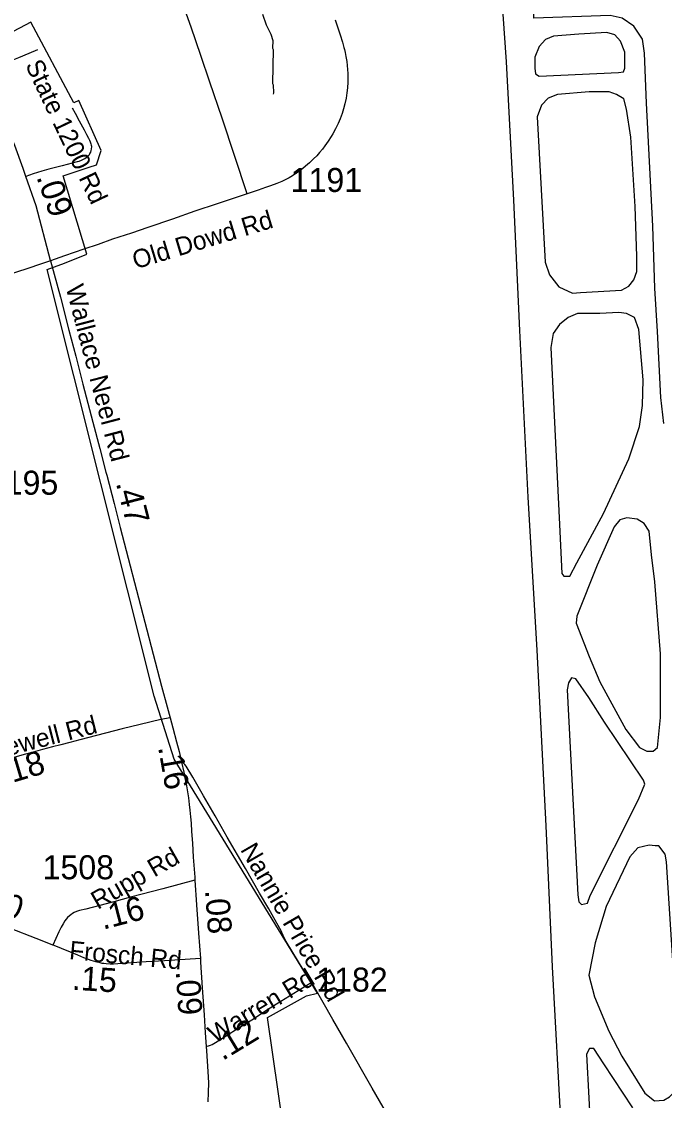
# Model space of a CAD drawing. Extents: x 1383679 to 1536984, y 460658 to 651027.
# Drawn here: x 1414164 to 1417510, y 537796 to 543411 of the extents above; entities that cross this region are included whole.
import ezdxf

# ---------------------------------------------------------------- set-up
doc = ezdxf.new("R2010")
doc.units = 0
for name, color, linetype in [('Exist Aviation Commercial or Municipal Perimeter Paved', 7, 'Continuous'), ('Exist Boundary Political City Limit New', 7, 'Continuous'), ('Exist Hydrographic Misc Water Feature', 7, 'Continuous'), ('Exist Road Non-System Type 51', 7, 'Continuous'), ('Exist Road Non-System Type 51 Label', 7, 'Continuous'), ('Exist Road Secondary Mileage Hundredths English Label', 7, 'Continuous'), ('Exist Road Secondary Type 51 Attributed', 7, 'Continuous'), ('Exist Road Secondary Type 51 Label', 7, 'Continuous'), ('Exist Road Secondary Type 51 Number Label', 7, 'Continuous'), ('Map Preparation Boundary City Limit Buffer Line', 7, 'Continuous')]:
    doc.layers.add(name, color=color, linetype=linetype)

msp = doc.modelspace()

# ---------------------------------------------------------------- linework, layer by layer
at = {"layer": 'Exist Aviation Commercial or Municipal Perimeter Paved'}
for points in [[(1417506.6, 541319.4), (1417491.6, 541454.1), (1417474.8, 541797.9), (1417459.8, 542023.5), (1417450.4, 542345.6), (1417416.6, 542986), (1417407.2, 543246.1), (1417396, 543318.9), (1417351, 543388.1), (1417291, 543428.1), (1417227.2, 543442.6), (1416829.7, 543428.1), (1416825.9, 543635.5), (1416657.2, 543624.6), (1416687.2, 543202.5), (1416724.7, 542482), (1416756.6, 541803.4), (1416799.7, 540935.5), (1416846.6, 540140.5), (1416893.5, 539225.3), (1416925.3, 538492.1), (1416972.2, 537631.5)], [(1417064.1, 543346.2), (1416932.8, 543335.3), (1416891.6, 543317.1), (1416857.8, 543280.7), (1416835.3, 543226.1), (1416835.3, 543167.9), (1416839.1, 543138.8), (1416857.8, 543127.9), (1417270.4, 543146.1), (1417296.6, 543149.7), (1417304.1, 543167.9), (1417304.1, 543251.6), (1417281.6, 543309.8), (1417251.6, 543342.6), (1417210.4, 543353.5), (1417064.1, 543346.2)], [(1417223.5, 543046), (1417118.5, 543046), (1416953.5, 543031.5), (1416904.7, 543013.3), (1416871, 542976.9), (1416848.4, 542915), (1416889.7, 542158.2), (1416912.2, 542092.7), (1416961, 542030.8), (1417032.2, 541998.1), (1417073.5, 542001.7), (1417287.2, 542012.6), (1417324.7, 542034.4), (1417351, 542067.2), (1417366, 542110.9), (1417366, 542190.9), (1417358.5, 542449.3), (1417336, 542809.5), (1417313.5, 542955), (1417298.5, 543009.6), (1417261, 543031.5), (1417223.5, 543046)], [(1417058.5, 541892.5), (1417009.7, 541870.7), (1416964.7, 541834.3), (1416931, 541787), (1416919.7, 541714.2), (1416964.7, 540793.6), (1416976, 540538.9), (1416987.2, 540524.3), (1417017.2, 540524.3), (1417054.7, 540593.5), (1417193.5, 540851.8), (1417324.7, 541135.7), (1417381, 541303), (1417396, 541412.2), (1417399.7, 541546.8), (1417377.2, 541808.8), (1417354.7, 541870.7), (1417313.5, 541892.5), (1417272.2, 541896.2), (1417174.7, 541892.5), (1417058.5, 541892.5)], [(1417159.7, 540582.6), (1417054.7, 540316.9), (1417051, 540280.6), (1417118.5, 540105.9), (1417174.7, 539974.9), (1417309.7, 539727.5), (1417381, 539632.9), (1417418.5, 539614.7), (1417452.2, 539614.7), (1417474.8, 539632.9), (1417489.8, 539789.3), (1417489.8, 540120.4), (1417459.7, 540495.2), (1417442.9, 540635.3), (1417431.6, 540759.1), (1417405.4, 540799.1), (1417367.9, 540820.9), (1417315.4, 540828.2), (1417277.9, 540817.3), (1417247.9, 540780.9), (1417159.7, 540582.6)], [(1417116.6, 539893), (1417049.1, 539991.3), (1417026.6, 539994.9), (1417011.6, 539969.4), (1417004.1, 539933.1), (1417060.3, 538866.9), (1417064.1, 538830.5), (1417079.1, 538815.9), (1417109.1, 538823.2), (1417124.1, 538863.3), (1417375.4, 539361.8), (1417409.1, 539441.8), (1417401.6, 539463.6), (1417199.1, 539765.7), (1417116.6, 539893)], [(1417431.6, 539125.2), (1417371.6, 539110.7), (1417330.4, 539063.4), (1417206.6, 538805), (1417150.3, 538615.8), (1417116.6, 538448.4), (1417146.6, 538335.6), (1417221.6, 538157.3), (1417289.1, 538026.3), (1417409.1, 537833.5), (1417457.9, 537793.5), (1417506.6, 537797.1), (1417536.6, 537815.3), (1417562.9, 537840.8), (1417577.9, 537873.5), (1417592.9, 537928.1), (1417521.6, 539037.9), (1417514.1, 539077.9), (1417480.4, 539121.6), (1417461.6, 539121.6), (1417431.6, 539125.2)], [(1417345.4, 537757.1), (1417195.4, 537986.3), (1417142.8, 538066.4), (1417120.3, 538066.4), (1417105.3, 538037.3), (1417154.1, 537120.3)]]:
    msp.add_lwpolyline(points, dxfattribs=at)
at = {"layer": 'Exist Boundary Political City Limit New'}
msp.add_lwpolyline([(1415581, 537277.4), (1415444.4, 538227.6), (1415646.6, 538339.9), (1415704.5, 538354.3), (1414957.9, 539572.7), (1414854.4, 539900.9), (1414296, 542121.3), (1414386.5, 542154.3), (1414504.1, 542201.4), (1414379.8, 542608.9), (1414514.9, 542652.6), (1414554.2, 542665.7), (1414578.2, 542740.1), (1414461.9, 543000.5), (1414434.9, 542987.6), (1414211.4, 543408.6), (1413753.4, 543167.7)], dxfattribs=at)
at = {"layer": 'Exist Hydrographic Misc Water Feature'}
msp.add_lwpolyline([(1415418.1, 543450.2), (1415436.9, 543393.8), (1415461.8, 543345.2), (1415471.1, 543313), (1415470.3, 543273.1), (1415474.1, 543265), (1415470.3, 543089.2), (1415474.1, 543081.1), (1415475.2, 543041.1), (1415473.1, 543033.1)], dxfattribs=at)
at = {"layer": 'Exist Road Non-System Type 51'}
for points in [[(1415338.1, 542515.2), (1415208.4, 542909), (1415143.4, 543095.2), (1415097.3, 543235), (1415046, 543381.5), (1414987.5, 543548.9), (1414930.4, 543728.7), (1414844.2, 543981.6), (1414790.1, 544143.7), (1414713.7, 544354.8), (1414688.1, 544434.9), (1414677.7, 544469.8), (1414675.1, 544481), (1414673, 544493.7), (1414671.6, 544506), (1414671.6, 544514.5), (1414671.6, 544525.9), (1414672.6, 544535.4), (1414673, 544543.6), (1414676.1, 544564.3), (1414680.1, 544587.7), (1414693.7, 544662.1)], [(1414186.3, 542605.2), (1414172.1, 542646.8), (1414128.2, 542765.9), (1414080, 542891.5), (1414075, 542902.7), (1414035.9, 542989.6), (1413993.8, 543090.2), (1413988.8, 543105.2), (1413985, 543120), (1413984.2, 543128.7), (1413984.6, 543134.5), (1413985.9, 543140.8), (1413988, 543146.7), (1413991.3, 543152.5), (1413994.5, 543156.5), (1413998.4, 543161.1), (1414003.9, 543165.9), (1414008.4, 543168.6), (1414018.5, 543173.3), (1414075, 543194.3), (1414089.2, 543199.6), (1414149.1, 543224.3), (1414202.7, 543245.9), (1414248.8, 543265.3)], [(1414426.6, 542962.8), (1414443.1, 542933.7), (1414463.9, 542895), (1414489.4, 542847.1), (1414502, 542823.4), (1414512.3, 542803.6), (1414516.8, 542793.7), (1414520.5, 542785), (1414522.2, 542780), (1414524.3, 542774.4), (1414525.9, 542768.2), (1414526.8, 542762.2), (1414526.8, 542757), (1414526.2, 542750.5), (1414525.6, 542746.5), (1414524.2, 542739.4), (1414521.9, 542732.2), (1414519.3, 542726.1), (1414516.8, 542721), (1414515.1, 542717.9), (1414512.9, 542714.6), (1414509.3, 542710.6), (1414505.9, 542707.1), (1414500.5, 542702.5), (1414492.8, 542697.4), (1414488, 542694.3), (1414481.4, 542690.8), (1414474.6, 542688), (1414460.9, 542683.1), (1414452.4, 542680.6), (1414427.7, 542674), (1414374.2, 542659.7), (1414305.3, 542642.3), (1414269.8, 542632.4), (1414223.5, 542618.3), (1414186.3, 542605.2)], [(1415672.1, 538409.5), (1415671.6, 538410.1), (1415658.1, 538430.9), (1415629.4, 538478.2), (1415575.3, 538566.8), (1415536.6, 538632.8), (1415529.3, 538646.9), (1415525.6, 538654.5), (1415518.3, 538670.8), (1415514.3, 538679.6), (1415476.7, 538745.9), (1415450.4, 538793), (1415402.5, 538875.1), (1415328.7, 539003.7), (1415234.4, 539165.8), (1415171, 539277.5), (1415111.2, 539382.2), (1415055.3, 539479.4), (1415021, 539536.7), (1415013.6, 539545.1), (1415007.2, 539550.8), (1414996.7, 539556.8)], [(1416096.8, 537674.5), (1415989, 537860.2), (1415854.9, 538094.1), (1415783.5, 538218), (1415683.9, 538394.6), (1415672.1, 538409.5)]]:
    msp.add_lwpolyline(points, dxfattribs=at)
at = {"layer": 'Exist Road Secondary Type 51 Attributed'}
for points in [[(1415796.1, 543419.7), (1415821.7, 543342.5), (1415834.3, 543303.2), (1415841.6, 543276.2), (1415844.3, 543266.5), (1415848.4, 543250.6), (1415852.5, 543230), (1415856.8, 543203.8), (1415859.2, 543181.9), (1415861, 543161.1), (1415861.9, 543141.7), (1415862.3, 543122.1), (1415861.9, 543096), (1415860.1, 543065.6), (1415857.1, 543040.4), (1415852.6, 543011.7), (1415846.7, 542982.7), (1415839.6, 542956.5), (1415832.5, 542932.8), (1415821.7, 542905.2), (1415811.6, 542881.4), (1415797.9, 542852.2), (1415784.4, 542827.5), (1415776, 542812.8), (1415760, 542787.9), (1415743.1, 542764.6), (1415729.9, 542747.3), (1415715.3, 542729.5), (1415700.9, 542712.9), (1415684.1, 542697.2), (1415663.3, 542676.7), (1415641.3, 542657.8), (1415627.2, 542646.8), (1415610.9, 542633.8), (1415592.4, 542620.9), (1415585.9, 542616.4), (1415573.5, 542608.4), (1415556.5, 542598.4), (1415536.6, 542587.5), (1415519.2, 542579.5), (1415491.8, 542568.3), (1415460.4, 542556.5), (1415432.8, 542547.1), (1415394.9, 542534.5), (1415343.8, 542517.2), (1415338.1, 542515.2), (1415280.3, 542495.6), (1415182.6, 542462.5), (1415066.1, 542424.1), (1414948.8, 542383.6), (1414821.4, 542340.2), (1414735.7, 542310.8), (1414637.4, 542278.1), (1414562.6, 542251.8), (1414488.2, 542226.7), (1414386.4, 542192), (1414315, 542166.6)], [(1414315, 542166.6), (1414314.7, 542167.7), (1414239.1, 542452.2), (1414186.3, 542605.2)], [(1414315, 542166.6), (1414272.9, 542151.7), (1414186.6, 542123.2), (1414147.2, 542110.8), (1414110.8, 542098.8), (1414075, 542088.4), (1414069.3, 542087.1), (1414049.4, 542083.3), (1414029.3, 542080.1), (1414008.8, 542077.9), (1413988.8, 542076.2), (1413965.3, 542075.1), (1413949.5, 542075.9), (1413931.6, 542077.2)], [(1414315, 542166.6), (1414365.6, 541977.2), (1414410.1, 541804.5), (1414445.4, 541669.1), (1414483, 541524.4), (1414534.9, 541325.5), (1414570.7, 541190.1), (1414602.7, 541066), (1414606.9, 541049.6), (1414644.9, 540902.9), (1414677.6, 540778.7), (1414719.1, 540619), (1414892.7, 539953), (1414922.4, 539844.4), (1414937.1, 539788.2)], [(1414937.1, 539788.2), (1414889.2, 539778), (1414781, 539752.6), (1414687.7, 539729.7), (1414467.5, 539673.4), (1414414.5, 539659.5), (1414368.5, 539647.4), (1414324.6, 539636.4), (1414273, 539622.5), (1414223.2, 539609.6), (1414183.8, 539599.1), (1414128.8, 539583.5), (1414075, 539567.5), (1414043.8, 539560.3), (1413922.2, 539530.6), (1413811.1, 539504)], [(1414937.1, 539788.2), (1414951.1, 539735.2), (1414970.1, 539662.8), (1414983.2, 539612.4), (1414996.7, 539556.8), (1415008.3, 539504.9), (1415015.7, 539466.9), (1415022.1, 539433), (1415027.6, 539402.1), (1415032, 539371.4), (1415036.6, 539336.3), (1415039.3, 539307.6), (1415042.8, 539272.9), (1415045.8, 539238.6), (1415048.8, 539195.7), (1415052.8, 539134.8), (1415057.6, 539063), (1415064.9, 538958.3), (1415066, 538941.8)], [(1415066, 538941.8), (1414899.2, 538897.9), (1414731.3, 538854), (1414643.2, 538830.1), (1414497.9, 538792.5), (1414465.2, 538783.9), (1414454.3, 538780.9), (1414448.8, 538778.9), (1414437.3, 538773.9), (1414428.2, 538769.1), (1414419.8, 538762.9), (1414412.9, 538757.5), (1414402.9, 538748), (1414396.4, 538740), (1414389.4, 538730.5), (1414379.9, 538715.1), (1414370.5, 538697.6), (1414357.9, 538673.3), (1414325.8, 538604.6)], [(1415066, 538941.8), (1415074.4, 538814.4), (1415085.2, 538667.3), (1415094.4, 538535.7)], [(1414325.8, 538604.6), (1414270.2, 538626.3), (1414075, 538702.7), (1413824.9, 538797.7)], [(1415094.4, 538535.7), (1414907, 538522.8), (1414812.6, 538516.8), (1414740.1, 538511.6), (1414691.8, 538508.6), (1414665.2, 538506.8), (1414642.3, 538505.7), (1414624.4, 538505.8), (1414603.4, 538507.2), (1414591.4, 538508.7), (1414582.5, 538509.7), (1414572.5, 538511.7), (1414556.5, 538515.1), (1414537.6, 538520.6), (1414525.1, 538524.6), (1414512.1, 538529.1), (1414487.2, 538538.6), (1414455.8, 538551.5), (1414332.6, 538601.9), (1414325.8, 538604.6)], [(1415094.4, 538535.7), (1415095.8, 538515.7), (1415104.5, 538382.5), (1415113.5, 538241.8), (1415120.2, 538147.2), (1415125.1, 538076.7)], [(1415125.1, 538076.7), (1415136.6, 538079.9), (1415146.6, 538083.4), (1415155.1, 538087.4), (1415164, 538092), (1415196.5, 538111.7), (1415283.2, 538167), (1415362.4, 538216.3), (1415444.4, 538269.8), (1415490.3, 538298.8), (1415672.1, 538409.5)], [(1415125.1, 538076.7), (1415126.7, 538054.1), (1415133.5, 537946.8), (1415136.1, 537888.4), (1415135.6, 537837.6), (1415133.6, 537788.7)]]:
    msp.add_lwpolyline(points, dxfattribs=at)
at = {"layer": 'Map Preparation Boundary City Limit Buffer Line'}
msp.add_lwpolyline([(1415581, 537277.4), (1415444.4, 538227.6), (1415646.6, 538339.9), (1415704.5, 538354.3), (1414957.9, 539572.7), (1414854.4, 539900.9), (1414296, 542121.3), (1414386.5, 542154.3), (1414504.1, 542201.4), (1414379.8, 542608.9), (1414514.9, 542652.6), (1414554.2, 542665.7), (1414578.2, 542740.1), (1414461.9, 543000.5), (1414434.9, 542987.6), (1414211.4, 543408.6), (1413753.4, 543167.7)], dxfattribs=at)

# ---------------------------------------------------------------- texts
at = {"layer": 'Exist Road Non-System Type 51 Label'}
for s, rotation, p in [('State 1200 Rd', 295.3459, (1414181, 543185.9)), ('Nannie Price Rd', 300.0941, (1415300, 539101.4))]:
    msp.add_text(s, height=95, rotation=rotation, dxfattribs=at).set_placement(p)
at = {"layer": 'Exist Road Secondary Mileage Hundredths English Label'}
for s, rotation, p in [('.09', 289.0513, (1414239.7, 542602.9)), ('.47', 284.4385, (1414653.8, 541009.2)), ('.18', 16.5597, (1414072.3, 539435.8)), ('.16', 280.0657, (1414873.9, 539634.5)), ('.10', 339.2004, (1413926.3, 538812.7)), ('.16', 14.4939, (1414587.7, 538684.5)), ('.08', 274.192, (1415118.5, 538890.3)), ('.15', 356.3275, (1414423.9, 538372.9)), ('.09', 273.6281, (1414966.4, 538468.1)), ('.12', 31.3477, (1415210, 538000.7))]:
    msp.add_text(s, height=125, rotation=rotation, dxfattribs=at).set_placement(p)
at = {"layer": 'Exist Road Secondary Type 51 Label'}
for s, rotation, p in [('Old Dowd Rd', 16.8223, (1414757.1, 542121.7)), ('Wallace Neel Rd', 284.6847, (1414392.7, 542028.7)), ('Newell Rd', 14.4533, (1414003.5, 539565.5)), ('Rupp Rd', 29.8153, (1414560.1, 538787.3)), ('Frosch Rd', 354.6057, (1414409, 538532.5)), ('Warren Rd', 30.9644, (1415171.1, 538090))]:
    msp.add_text(s, height=95, rotation=rotation, dxfattribs=at).set_placement(p)
at = {"layer": 'Exist Road Secondary Type 51 Number Label'}
for s, p in [('1191', (1415564.7, 542524.3)), ('1195', (1413982.9, 540948.7)), ('1508', (1414273.1, 538947.3)), ('1182', (1415697.7, 538362.4))]:
    msp.add_text(s, height=125, dxfattribs=at).set_placement(p)

doc.saveas('drawing.dxf')
